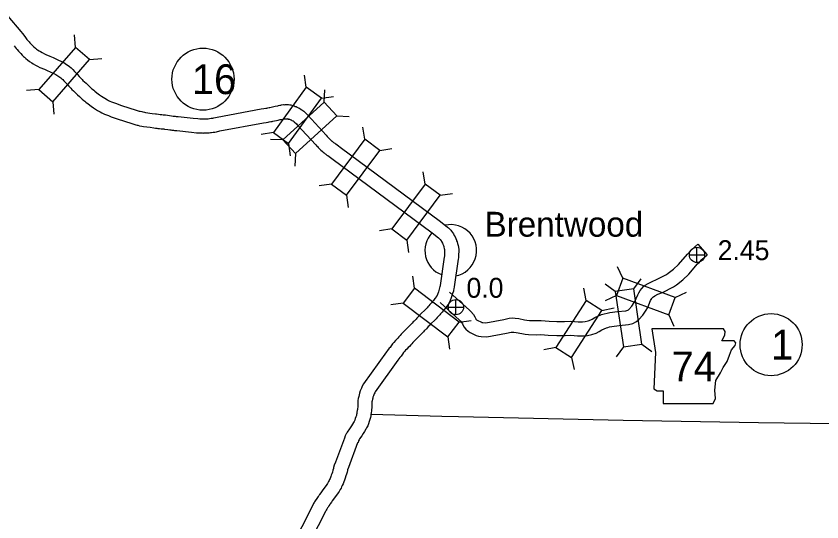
# Model space of a CAD drawing. Extents: x -939622 to -934245, y 1383184 to 1385301.
# Drawn here: x -936329.3 to -936277.9, y 1384824.9 to 1384857.2 of the extents above; entities that cross this region are included whole.
import ezdxf

# ---------------------------------------------------------------- set-up
doc = ezdxf.new("R2010")
doc.units = 0
for name, color, linetype in [('10', 7, 'Continuous'), ('15', 7, 'Continuous'), ('20', 7, 'Continuous'), ('21', 7, 'Continuous'), ('24', 7, 'Continuous'), ('25', 7, 'Continuous'), ('26', 7, 'Continuous'), ('27', 7, 'Continuous'), ('8', 7, 'Continuous')]:
    doc.layers.add(name, color=color, linetype=linetype)

msp = doc.modelspace()

# ---------------------------------------------------------------- linework, layer by layer
at = {"layer": '10'}
msp.add_line((-936285.773, 1384842.616), (-936285.176, 1384841.943), dxfattribs=at)
for points in [[(-936301.617, 1384839.566), (-936300.35, 1384838.424), (-936300.255, 1384838.326), (-936300.094, 1384838.129), (-936300.005, 1384837.979), (-936299.941, 1384837.855), (-936299.931, 1384837.843), (-936299.886, 1384837.805), (-936299.846, 1384837.779), (-936299.579, 1384837.644), (-936299.552, 1384837.636), (-936299.493, 1384837.627), (-936299.29, 1384837.612), (-936298.147, 1384837.825), (-936297.818, 1384837.894), (-936297.605, 1384837.917), (-936297.429, 1384837.912), (-936297.195, 1384837.877), (-936296.84, 1384837.803), (-936296.675, 1384837.774), (-936296.521, 1384837.763), (-936296.1, 1384837.747), (-936295.773, 1384837.761), (-936295.262, 1384837.717), (-936294.76, 1384837.692), (-936294.273, 1384837.696), (-936293.871, 1384837.72), (-936293.409, 1384837.68), (-936293.123, 1384837.673), (-936292.961, 1384837.693), (-936292.778, 1384837.732), (-936292.604, 1384837.79), (-936292.514, 1384837.832), (-936292.354, 1384837.942), (-936291.924, 1384838.135), (-936291.741, 1384838.189), (-936291.569, 1384838.227), (-936291.38, 1384838.257), (-936290.897, 1384838.32), (-936290.36, 1384838.376), (-936290.246, 1384838.408), (-936290.197, 1384838.433), (-936290.181, 1384838.448), (-936289.997, 1384838.66), (-936289.83, 1384838.895), (-936289.785, 1384838.974), (-936289.613, 1384839.394), (-936289.548, 1384839.524), (-936289.465, 1384839.668), (-936289.359, 1384839.804), (-936289.243, 1384839.917), (-936289.141, 1384840.001), (-936288.953, 1384840.121), (-936288.692, 1384840.249), (-936288.412, 1384840.367), (-936287.782, 1384840.691), (-936287.664, 1384840.766), (-936287.333, 1384841.022), (-936287.01, 1384841.335), (-936286.436, 1384841.994), (-936286.306, 1384842.115), (-936286.15, 1384842.281), (-936285.773, 1384842.616)], [(-936302.22, 1384838.898), (-936300.973, 1384837.773), (-936300.926, 1384837.726), (-936300.834, 1384837.612), (-936300.792, 1384837.541), (-936300.693, 1384837.35), (-936300.569, 1384837.205), (-936300.423, 1384837.08), (-936300.293, 1384836.997), (-936299.912, 1384836.805), (-936299.756, 1384836.758), (-936299.601, 1384836.732), (-936299.238, 1384836.706), (-936297.973, 1384836.942), (-936297.678, 1384837.004), (-936297.568, 1384837.015), (-936297.507, 1384837.014), (-936297.354, 1384836.991), (-936297.009, 1384836.919), (-936296.786, 1384836.88), (-936296.572, 1384836.864), (-936296.098, 1384836.846), (-936295.792, 1384836.859), (-936295.323, 1384836.819), (-936294.779, 1384836.792), (-936294.242, 1384836.796), (-936293.884, 1384836.818), (-936293.459, 1384836.78), (-936293.077, 1384836.772), (-936292.811, 1384836.805), (-936292.543, 1384836.862), (-936292.272, 1384836.952), (-936292.065, 1384837.048), (-936291.91, 1384837.155), (-936291.611, 1384837.289), (-936291.516, 1384837.317), (-936291.402, 1384837.343), (-936291.253, 1384837.366), (-936290.791, 1384837.426), (-936290.192, 1384837.489), (-936289.918, 1384837.565), (-936289.679, 1384837.687), (-936289.535, 1384837.819), (-936289.288, 1384838.104), (-936289.07, 1384838.411), (-936288.974, 1384838.58), (-936288.793, 1384839.022), (-936288.755, 1384839.097), (-936288.716, 1384839.165), (-936288.686, 1384839.204), (-936288.643, 1384839.246), (-936288.611, 1384839.272), (-936288.511, 1384839.335), (-936288.32, 1384839.429), (-936288.031, 1384839.55), (-936287.335, 1384839.909), (-936287.147, 1384840.028), (-936286.742, 1384840.341), (-936286.356, 1384840.715), (-936285.789, 1384841.367), (-936285.67, 1384841.477), (-936285.522, 1384841.636), (-936285.176, 1384841.943)]]:
    msp.add_lwpolyline(points, dxfattribs=at)
at = {"layer": '15'}
for points in [[(-936329.787, 1384857.168), (-936328.96, 1384856.187), (-936328.853, 1384856.052), (-936328.767, 1384855.946), (-936328.669, 1384855.812), (-936328.564, 1384855.681), (-936328.507, 1384855.617), (-936328.431, 1384855.524), (-936328.382, 1384855.472), (-936328.312, 1384855.404), (-936328.241, 1384855.324), (-936328.184, 1384855.275), (-936328.118, 1384855.214), (-936328.019, 1384855.125), (-936327.957, 1384855.066), (-936327.893, 1384855.017), (-936327.793, 1384854.954), (-936327.706, 1384854.902), (-936327.59, 1384854.837), (-936327.451, 1384854.761), (-936327.373, 1384854.718), (-936327.098, 1384854.613), (-936326.893, 1384854.52), (-936326.723, 1384854.433), (-936326.549, 1384854.369), (-936326.402, 1384854.303), (-936326.219, 1384854.203), (-936326.137, 1384854.138), (-936325.863, 1384853.953), (-936325.748, 1384853.86), (-936325.634, 1384853.756), (-936325.531, 1384853.634), (-936325.467, 1384853.565), (-936325.343, 1384853.435), (-936325.238, 1384853.311), (-936325.134, 1384853.214), (-936325.045, 1384853.116), (-936325, 1384853.07), (-936324.787, 1384852.896)], [(-936329.384, 1384855.265), (-936329.252, 1384855.1), (-936329.19, 1384855.031), (-936329.107, 1384854.93), (-936329.025, 1384854.842), (-936328.964, 1384854.783), (-936328.875, 1384854.682), (-936328.783, 1384854.603), (-936328.724, 1384854.549), (-936328.628, 1384854.462), (-936328.541, 1384854.381), (-936328.408, 1384854.278), (-936328.265, 1384854.188), (-936328.16, 1384854.125), (-936328.026, 1384854.049), (-936327.885, 1384853.973), (-936327.754, 1384853.899), (-936327.444, 1384853.782), (-936327.285, 1384853.71), (-936327.085, 1384853.607), (-936326.889, 1384853.535), (-936326.803, 1384853.496), (-936326.717, 1384853.45), (-936326.668, 1384853.411), (-936326.401, 1384853.23), (-936326.337, 1384853.178), (-936326.284, 1384853.131), (-936326.204, 1384853.035), (-936326.12, 1384852.946), (-936326.012, 1384852.833), (-936325.892, 1384852.691), (-936325.775, 1384852.582), (-936325.699, 1384852.498), (-936325.608, 1384852.405)], [(-936324.787, 1384852.896), (-936324.602, 1384852.697)], [(-936325.608, 1384852.405), (-936325.337, 1384852.141)], [(-936324.602, 1384852.697), (-936324.509, 1384852.606), (-936324.447, 1384852.551), (-936324.391, 1384852.502), (-936324.309, 1384852.444), (-936324.234, 1384852.377), (-936324.114, 1384852.285), (-936323.94, 1384852.155), (-936323.812, 1384852.066), (-936323.602, 1384851.927), (-936323.427, 1384851.829), (-936323.362, 1384851.785), (-936323.281, 1384851.751), (-936323.173, 1384851.708), (-936323.036, 1384851.658), (-936322.856, 1384851.585), (-936322.701, 1384851.522), (-936322.539, 1384851.47), (-936321.609, 1384851.18), (-936321.469, 1384851.133), (-936321.404, 1384851.112), (-936321.346, 1384851.103), (-936321.241, 1384851.075), (-936321.169, 1384851.053), (-936321.076, 1384851.033), (-936321.01, 1384851.022), (-936320.579, 1384850.967), (-936320.365, 1384850.932), (-936320.294, 1384850.926), (-936320.175, 1384850.917), (-936320.067, 1384850.897), (-936320.018, 1384850.89), (-936319.956, 1384850.886), (-936319.876, 1384850.881), (-936319.81, 1384850.876), (-936319.72, 1384850.872), (-936319.612, 1384850.849), (-936319.472, 1384850.824), (-936319.354, 1384850.816), (-936319.247, 1384850.797), (-936319.223, 1384850.793), (-936319.177, 1384850.789), (-936319.105, 1384850.782), (-936319.047, 1384850.772), (-936318.927, 1384850.766), (-936317.971, 1384850.665), (-936317.658, 1384850.63), (-936317.535, 1384850.618), (-936317.458, 1384850.614), (-936317.375, 1384850.615), (-936317.343, 1384850.613), (-936317.295, 1384850.616), (-936317.21, 1384850.614), (-936317.154, 1384850.615), (-936317.057, 1384850.616), (-936317.011, 1384850.626), (-936316.92, 1384850.638), (-936316.819, 1384850.654), (-936316.712, 1384850.668), (-936316.637, 1384850.678), (-936316.436, 1384850.723), (-936313.627, 1384851.248), (-936313.465, 1384851.274), (-936313.331, 1384851.297), (-936313.269, 1384851.306), (-936313.204, 1384851.319), (-936313.123, 1384851.338), (-936313.066, 1384851.349), (-936312.731, 1384851.418), (-936312.574, 1384851.451), (-936312.521, 1384851.46), (-936312.444, 1384851.485), (-936312.364, 1384851.494), (-936312.322, 1384851.504), (-936312.22, 1384851.521), (-936312.156, 1384851.518), (-936312.095, 1384851.524), (-936312.011, 1384851.525), (-936311.966, 1384851.525), (-936311.901, 1384851.522), (-936311.842, 1384851.52)], [(-936325.337, 1384852.141), (-936325.217, 1384852.04), (-936325.125, 1384851.95), (-936325.041, 1384851.875), (-936324.947, 1384851.793), (-936324.872, 1384851.74), (-936324.807, 1384851.682), (-936324.656, 1384851.567), (-936324.468, 1384851.426), (-936324.318, 1384851.321), (-936324.07, 1384851.158), (-936323.901, 1384851.063), (-936323.791, 1384850.989), (-936323.62, 1384850.918), (-936323.493, 1384850.867), (-936323.36, 1384850.819), (-936323.197, 1384850.752), (-936323.009, 1384850.675), (-936322.811, 1384850.612), (-936321.886, 1384850.324), (-936321.749, 1384850.278), (-936321.615, 1384850.235), (-936321.535, 1384850.222), (-936321.491, 1384850.21), (-936321.394, 1384850.18), (-936321.242, 1384850.148), (-936321.14, 1384850.132), (-936320.708, 1384850.077), (-936320.478, 1384850.039), (-936320.369, 1384850.029), (-936320.291, 1384850.023), (-936320.213, 1384850.009), (-936320.112, 1384849.994), (-936320.013, 1384849.988), (-936319.937, 1384849.983), (-936319.86, 1384849.977), (-936319.836, 1384849.976), (-936319.787, 1384849.966), (-936319.58, 1384849.929), (-936319.464, 1384849.921), (-936319.386, 1384849.907), (-936319.326, 1384849.899), (-936319.264, 1384849.893), (-936319.222, 1384849.889), (-936319.148, 1384849.877), (-936318.999, 1384849.868), (-936318.068, 1384849.77), (-936317.752, 1384849.734), (-936317.6, 1384849.72), (-936317.473, 1384849.714), (-936317.394, 1384849.715), (-936317.337, 1384849.712), (-936317.278, 1384849.716), (-936317.218, 1384849.714), (-936317.143, 1384849.715), (-936316.953, 1384849.717), (-936316.856, 1384849.738), (-936316.792, 1384849.747), (-936316.69, 1384849.763), (-936316.593, 1384849.776), (-936316.477, 1384849.791), (-936316.255, 1384849.841), (-936313.471, 1384850.361), (-936313.316, 1384850.386), (-936313.188, 1384850.408), (-936313.118, 1384850.419), (-936313.016, 1384850.438), (-936312.936, 1384850.457), (-936312.892, 1384850.466), (-936312.547, 1384850.537), (-936312.406, 1384850.567), (-936312.304, 1384850.584), (-936312.249, 1384850.602), (-936312.21, 1384850.606), (-936312.188, 1384850.611), (-936312.048, 1384850.624), (-936312.001, 1384850.625), (-936311.98, 1384850.625), (-936311.938, 1384850.623), (-936311.877, 1384850.621)], [(-936311.801, 1384851.517), (-936311.732, 1384851.508), (-936311.629, 1384851.47), (-936311.514, 1384851.438), (-936311.452, 1384851.41), (-936311.404, 1384851.393), (-936311.336, 1384851.363), (-936311.284, 1384851.335), (-936311.263, 1384851.323), (-936311.188, 1384851.291), (-936311.08, 1384851.219), (-936311.036, 1384851.187), (-936310.976, 1384851.15), (-936310.912, 1384851.099), (-936310.868, 1384851.059), (-936310.803, 1384851.006), (-936310.765, 1384850.958), (-936310.736, 1384850.932), (-936310.66, 1384850.851), (-936309.486, 1384849.566), (-936309.421, 1384849.497), (-936309.393, 1384849.467), (-936309.346, 1384849.418), (-936309.305, 1384849.378), (-936309.263, 1384849.338), (-936309.203, 1384849.282), (-936309.134, 1384849.215), (-936309.114, 1384849.197), (-936309.096, 1384849.182), (-936309.06, 1384849.154), (-936309.008, 1384849.113), (-936308.974, 1384849.089), (-936308.939, 1384849.062), (-936308.913, 1384849.042), (-936308.872, 1384849.015), (-936308.69, 1384848.89), (-936308.589, 1384848.817), (-936302.184, 1384844.062), (-936301.738, 1384843.711), (-936301.68, 1384843.658), (-936301.611, 1384843.601), (-936301.536, 1384843.523), (-936301.48, 1384843.45), (-936301.422, 1384843.368), (-936301.352, 1384843.273), (-936301.308, 1384843.178), (-936301.263, 1384843.088), (-936301.214, 1384842.986), (-936301.174, 1384842.883), (-936301.159, 1384842.837), (-936301.132, 1384842.771), (-936301.105, 1384842.675), (-936301.085, 1384842.599), (-936301.066, 1384842.537), (-936301.038, 1384842.435), (-936301.026, 1384842.287), (-936301.025, 1384842.231), (-936301.027, 1384842.168), (-936301.026, 1384842.135), (-936301.03, 1384842.068), (-936301.033, 1384842.018), (-936301.036, 1384841.989), (-936301.035, 1384841.921), (-936301.039, 1384841.844), (-936301.045, 1384841.803), (-936301.047, 1384841.742), (-936301.062, 1384841.656), (-936301.321, 1384839.899), (-936301.329, 1384839.769), (-936301.36, 1384839.682), (-936301.369, 1384839.627), (-936301.416, 1384839.477), (-936301.446, 1384839.395), (-936301.467, 1384839.32), (-936301.504, 1384839.206), (-936301.53, 1384839.144), (-936301.549, 1384839.097), (-936301.572, 1384839.034), (-936301.599, 1384838.965), (-936301.633, 1384838.904), (-936301.668, 1384838.836), (-936301.72, 1384838.764), (-936301.838, 1384838.599), (-936301.938, 1384838.476), (-936302.017, 1384838.373), (-936302.086, 1384838.295), (-936302.147, 1384838.225), (-936302.197, 1384838.175), (-936302.241, 1384838.121), (-936302.319, 1384838.027), (-936302.403, 1384837.937), (-936302.474, 1384837.867), (-936302.86, 1384837.484), (-936302.922, 1384837.418), (-936302.97, 1384837.368), (-936303.022, 1384837.305), (-936303.089, 1384837.233), (-936303.151, 1384837.166)], [(-936311.949, 1384850.628), (-936311.88, 1384850.604), (-936311.873, 1384850.603), (-936311.818, 1384850.588), (-936311.789, 1384850.575), (-936311.74, 1384850.558), (-936311.73, 1384850.553), (-936311.716, 1384850.546), (-936311.664, 1384850.517), (-936311.619, 1384850.497), (-936311.594, 1384850.48), (-936311.541, 1384850.442), (-936311.524, 1384850.431), (-936311.368, 1384850.29), (-936311.322, 1384850.24), (-936310.146, 1384848.954), (-936310.078, 1384848.881), (-936310.045, 1384848.846), (-936309.983, 1384848.782), (-936309.933, 1384848.733), (-936309.883, 1384848.685), (-936309.822, 1384848.629), (-936309.745, 1384848.553), (-936309.705, 1384848.518), (-936309.668, 1384848.486), (-936309.613, 1384848.443), (-936309.544, 1384848.39), (-936309.511, 1384848.366), (-936309.485, 1384848.347), (-936309.433, 1384848.307), (-936309.377, 1384848.27), (-936309.208, 1384848.154), (-936309.121, 1384848.091), (-936302.731, 1384843.347), (-936302.322, 1384843.025), (-936302.271, 1384842.978), (-936302.225, 1384842.94), (-936302.22, 1384842.936), (-936302.203, 1384842.914), (-936302.151, 1384842.841), (-936302.13, 1384842.811), (-936302.118, 1384842.787), (-936302.071, 1384842.692), (-936302.04, 1384842.627), (-936302.024, 1384842.586), (-936302.007, 1384842.531), (-936301.985, 1384842.478), (-936301.973, 1384842.437), (-936301.95, 1384842.351), (-936301.931, 1384842.287), (-936301.928, 1384842.276), (-936301.925, 1384842.244), (-936301.925, 1384842.24), (-936301.927, 1384842.177), (-936301.927, 1384842.15), (-936301.928, 1384842.121), (-936301.93, 1384842.099), (-936301.937, 1384842.032), (-936301.936, 1384841.938), (-936301.936, 1384841.925), (-936301.942, 1384841.881), (-936301.944, 1384841.84), (-936301.951, 1384841.8), (-936302.217, 1384839.991), (-936302.22, 1384839.953), (-936302.234, 1384839.913), (-936302.247, 1384839.835), (-936302.269, 1384839.763), (-936302.303, 1384839.67), (-936302.328, 1384839.582), (-936302.348, 1384839.521), (-936302.362, 1384839.487), (-936302.389, 1384839.419), (-936302.413, 1384839.355), (-936302.414, 1384839.351), (-936302.427, 1384839.328), (-936302.439, 1384839.305), (-936302.452, 1384839.287), (-936302.552, 1384839.148), (-936302.645, 1384839.034), (-936302.714, 1384838.943), (-936302.763, 1384838.888), (-936302.802, 1384838.843), (-936302.864, 1384838.782), (-936302.938, 1384838.691), (-936302.996, 1384838.621), (-936303.048, 1384838.565), (-936303.106, 1384838.507), (-936303.507, 1384838.11), (-936303.575, 1384838.037), (-936303.639, 1384837.971), (-936303.698, 1384837.9), (-936303.75, 1384837.845), (-936303.811, 1384837.778)], [(-936303.804, 1384837.786), (-936303.872, 1384837.716), (-936303.925, 1384837.661), (-936303.995, 1384837.589), (-936304.082, 1384837.49), (-936304.183, 1384837.383), (-936304.583, 1384836.993), (-936304.691, 1384836.882), (-936304.767, 1384836.793), (-936304.841, 1384836.712), (-936304.911, 1384836.636), (-936304.981, 1384836.558), (-936305.066, 1384836.481), (-936305.166, 1384836.36), (-936305.249, 1384836.264), (-936305.345, 1384836.13), (-936305.407, 1384836.042), (-936305.462, 1384835.983), (-936305.565, 1384835.851), (-936305.637, 1384835.75)], [(-936303.158, 1384837.159), (-936303.226, 1384837.089), (-936303.279, 1384837.034), (-936303.334, 1384836.978), (-936303.417, 1384836.883), (-936303.541, 1384836.752), (-936303.945, 1384836.357), (-936304.026, 1384836.274), (-936304.092, 1384836.198), (-936304.177, 1384836.103), (-936304.248, 1384836.027), (-936304.343, 1384835.922), (-936304.412, 1384835.859), (-936304.478, 1384835.78), (-936304.542, 1384835.706), (-936304.611, 1384835.609), (-936304.707, 1384835.473), (-936304.776, 1384835.399), (-936304.844, 1384835.311), (-936304.907, 1384835.225)], [(-936305.639, 1384835.748), (-936307.093, 1384833.706), (-936307.182, 1384833.569), (-936307.239, 1384833.441), (-936307.31, 1384833.27), (-936307.363, 1384833.119), (-936307.388, 1384833.008), (-936307.409, 1384832.918), (-936307.435, 1384832.788), (-936307.456, 1384832.655), (-936307.467, 1384832.459), (-936307.472, 1384832.32), (-936307.471, 1384832.259), (-936307.486, 1384832.127), (-936307.488, 1384832.083), (-936307.5, 1384832.005), (-936307.516, 1384831.906), (-936307.53, 1384831.818), (-936307.541, 1384831.752), (-936307.557, 1384831.689), (-936307.583, 1384831.603), (-936307.624, 1384831.494), (-936307.659, 1384831.402), (-936307.701, 1384831.316), (-936307.734, 1384831.256), (-936307.795, 1384831.149), (-936307.87, 1384831.039), (-936307.951, 1384830.915), (-936308.04, 1384830.792), (-936308.093, 1384830.706), (-936308.135, 1384830.641), (-936308.169, 1384830.571), (-936308.198, 1384830.52), (-936308.269, 1384830.39), (-936308.318, 1384830.257), (-936308.896, 1384828.709), (-936308.971, 1384828.523), (-936309.007, 1384828.387), (-936309.023, 1384828.305), (-936309.056, 1384828.209), (-936309.089, 1384828.091), (-936309.121, 1384827.983), (-936309.156, 1384827.887), (-936309.187, 1384827.805), (-936309.236, 1384827.688), (-936309.269, 1384827.61), (-936309.297, 1384827.555), (-936309.334, 1384827.484), (-936309.375, 1384827.404), (-936309.402, 1384827.357), (-936309.447, 1384827.299), (-936309.741, 1384826.888), (-936309.833, 1384826.765), (-936309.903, 1384826.662), (-936309.956, 1384826.58), (-936309.996, 1384826.527), (-936310.076, 1384826.404), (-936310.112, 1384826.345), (-936310.132, 1384826.316), (-936310.181, 1384826.245), (-936310.219, 1384826.179), (-936310.242, 1384826.14), (-936310.284, 1384826.079), (-936310.335, 1384825.98), (-936311.733, 1384823.222)], [(-936304.905, 1384835.226), (-936306.348, 1384833.201), (-936306.388, 1384833.138), (-936306.412, 1384833.085), (-936306.469, 1384832.948), (-936306.497, 1384832.87), (-936306.511, 1384832.806), (-936306.529, 1384832.728), (-936306.549, 1384832.629), (-936306.56, 1384832.557), (-936306.568, 1384832.417), (-936306.572, 1384832.31), (-936306.571, 1384832.215), (-936306.588, 1384832.059), (-936306.591, 1384831.994), (-936306.611, 1384831.862), (-936306.628, 1384831.762), (-936306.642, 1384831.676), (-936306.658, 1384831.573), (-936306.688, 1384831.45), (-936306.731, 1384831.313), (-936306.783, 1384831.174), (-936306.833, 1384831.043), (-936306.903, 1384830.899), (-936306.951, 1384830.814), (-936307.03, 1384830.674), (-936307.12, 1384830.541), (-936307.209, 1384830.405), (-936307.291, 1384830.291), (-936307.332, 1384830.225), (-936307.348, 1384830.2), (-936307.373, 1384830.149), (-936307.413, 1384830.079), (-936307.418, 1384830.071), (-936307.45, 1384829.977), (-936307.471, 1384829.95), (-936307.474, 1384829.944), (-936308.056, 1384828.384), (-936308.115, 1384828.239), (-936308.13, 1384828.181), (-936308.153, 1384828.071), (-936308.195, 1384827.944), (-936308.225, 1384827.839), (-936308.267, 1384827.7), (-936308.313, 1384827.573), (-936308.351, 1384827.473), (-936308.407, 1384827.337), (-936308.454, 1384827.228), (-936308.496, 1384827.144), (-936308.535, 1384827.069), (-936308.582, 1384826.98), (-936308.649, 1384826.858), (-936308.727, 1384826.759), (-936309.015, 1384826.357), (-936309.099, 1384826.243), (-936309.152, 1384826.165), (-936309.217, 1384826.065), (-936309.259, 1384826.009), (-936309.314, 1384825.926), (-936309.355, 1384825.857), (-936309.393, 1384825.802), (-936309.42, 1384825.764), (-936309.441, 1384825.727), (-936309.482, 1384825.657), (-936309.511, 1384825.615), (-936309.535, 1384825.568), (-936310.924, 1384822.826)]]:
    msp.add_lwpolyline(points, dxfattribs=at)
at = {"layer": '20'}
for p, q in [((-936325.473, 1384855.176), (-936325.529, 1384855.966)), ((-936324.574, 1384854.399), (-936323.784, 1384854.456)), ((-936310.75, 1384852.627), (-936310.872, 1384853.41)), ((-936327.805, 1384852.482), (-936328.595, 1384852.425)), ((-936309.611, 1384851.677), (-936309.576, 1384852.469)), ((-936309.79, 1384851.927), (-936309.007, 1384852.05)), ((-936326.907, 1384851.704), (-936326.85, 1384850.914)), ((-936308.81, 1384850.8), (-936308.019, 1384850.765)), ((-936312.85, 1384849.748), (-936313.632, 1384849.625)), ((-936307.021, 1384849.312), (-936307.137, 1384850.095)), ((-936312.243, 1384849.274), (-936313.034, 1384849.309)), ((-936311.89, 1384849.048), (-936311.768, 1384848.265)), ((-936306.067, 1384848.604), (-936305.284, 1384848.719)), ((-936311.441, 1384848.397), (-936311.477, 1384847.605)), ((-936303.171, 1384846.454), (-936303.287, 1384847.237)), ((-936309.145, 1384846.45), (-936309.929, 1384846.334)), ((-936308.192, 1384845.742), (-936308.076, 1384844.959)), ((-936302.218, 1384845.745), (-936301.434, 1384845.861)), ((-936305.296, 1384843.592), (-936306.079, 1384843.476)), ((-936304.342, 1384842.884), (-936304.226, 1384842.1)), ((-936290.565, 1384840.455), (-936290.897, 1384841.174)), ((-936303.85, 1384839.808), (-936303.958, 1384840.592)), ((-936303.85, 1384839.808), (-936303.958, 1384840.592)), ((-936291.043, 1384839.596), (-936291.679, 1384840.068)), ((-936289.868, 1384839.77), (-936289.396, 1384840.406)), ((-936292.892, 1384839.035), (-936293.058, 1384839.809)), ((-936287.22, 1384839.224), (-936286.501, 1384839.556)), ((-936290.975, 1384839.34), (-936291.694, 1384839.008)), ((-936304.567, 1384838.861), (-936305.352, 1384838.753)), ((-936291.895, 1384838.389), (-936291.12, 1384838.555)), ((-936287.631, 1384838.109), (-936287.299, 1384837.39)), ((-936301.009, 1384837.655), (-936300.224, 1384837.764)), ((-936301.726, 1384836.708), (-936301.618, 1384835.924)), ((-936294.829, 1384836.043), (-936295.604, 1384835.878)), ((-936290.521, 1384836.07), (-936290.994, 1384835.434)), ((-936289.346, 1384836.244), (-936288.71, 1384835.772)), ((-936293.832, 1384835.398), (-936293.666, 1384834.623))]:
    msp.add_line(p, q, dxfattribs=at)
for points in [[(-936326.907, 1384851.704), (-936324.574, 1384854.399), (-936325.473, 1384855.176), (-936327.805, 1384852.482)], [(-936311.89, 1384849.048), (-936309.79, 1384851.927), (-936310.75, 1384852.627), (-936312.85, 1384849.748)], [(-936311.441, 1384848.397), (-936308.81, 1384850.8), (-936309.611, 1384851.677), (-936312.243, 1384849.274)], [(-936308.192, 1384845.742), (-936306.067, 1384848.604), (-936307.021, 1384849.312), (-936309.145, 1384846.45)], [(-936303.171, 1384846.454), (-936305.296, 1384843.592), (-936304.342, 1384842.884), (-936302.218, 1384845.745)], [(-936290.975, 1384839.34), (-936287.631, 1384838.109), (-936287.22, 1384839.224), (-936290.565, 1384840.455)], [(-936301.009, 1384837.655), (-936303.85, 1384839.808), (-936304.567, 1384838.861), (-936301.726, 1384836.708)], [(-936289.346, 1384836.244), (-936289.868, 1384839.77), (-936291.043, 1384839.596), (-936290.521, 1384836.07)], [(-936293.832, 1384835.398), (-936291.895, 1384838.389), (-936292.892, 1384839.035), (-936294.829, 1384836.043)]]:
    msp.add_lwpolyline(points, close=True, dxfattribs=at)
at = {"layer": '21'}
msp.add_lwpolyline([(-936288.705, 1384837.228), (-936288.477, 1384835.705), (-936288.579, 1384833.396), (-936288.376, 1384833.269), (-936287.995, 1384833.269), (-936287.995, 1384832.457), (-936284.797, 1384832.457), (-936284.645, 1384832.787), (-936284.696, 1384833.32), (-936284.62, 1384833.929), (-936284.341, 1384834.411), (-936284.163, 1384834.766), (-936283.909, 1384835.147), (-936283.757, 1384835.553), (-936283.63, 1384835.883), (-936283.402, 1384836.162), (-936283.351, 1384836.339), (-936283.452, 1384836.466), (-936284.239, 1384836.466), (-936284.061, 1384836.822), (-936284.036, 1384837.05), (-936284.141, 1384837.225)], close=True, dxfattribs=at)
at = {"layer": '24'}
for start, end in [(280.786, 102.6565), (137.4218, 249.1097)]:
    msp.add_arc((-936301.534, 1384842.221), 1.65, start, end, dxfattribs=at)
at = {"layer": '25'}
msp.add_line((-936301.009, 1384837.655), (-936300.876, 1384837.674), dxfattribs=at)
at = {"layer": '26'}
for p, q in [((-936285.831, 1384841.451), (-936285.831, 1384842.426)), ((-936286.319, 1384841.939), (-936285.344, 1384841.939)), ((-936301.206, 1384838.118), (-936301.206, 1384839.093)), ((-936301.694, 1384838.605), (-936300.719, 1384838.605))]:
    msp.add_line(p, q, dxfattribs=at)
for centre in [(-936285.831, 1384841.939), (-936301.206, 1384838.605)]:
    msp.add_circle(centre, 0.487, dxfattribs=at)
at = {"layer": '27'}
for centre in [(-936317.34, 1384853.146), (-936281.105, 1384836.214)]:
    msp.add_circle(centre, 1.98, dxfattribs=at)
at = {"layer": '8'}
msp.add_lwpolyline([(-936306.619, 1384831.772), (-936302.105, 1384831.652), (-936301.038, 1384831.622), (-936290.545, 1384831.404), (-936281.917, 1384831.258), (-936273.682, 1384831.14), (-936266.208, 1384831.05), (-936264.12, 1384831.041), (-936263.038, 1384831.041), (-936260.919, 1384830.999), (-936258.813, 1384830.986), (-936257.752, 1384830.965), (-936256.106, 1384830.934)], dxfattribs=at)

# ---------------------------------------------------------------- texts
at = {"layer": '21'}
msp.add_text('74', height=1.9008, dxfattribs=at).set_placement((-936287.458, 1384833.872))
at = {"layer": '24'}
msp.add_text('Brentwood', height=1.584, dxfattribs=at).set_placement((-936299.383, 1384843.102))
at = {"layer": '25'}
for s, p in [('2.45', (-936284.509, 1384841.605)), ('0.0', (-936300.531, 1384839.206))]:
    msp.add_text(s, height=1.2672, dxfattribs=at).set_placement(p)
at = {"layer": '27'}
for s, height, p in [('16', 1.9008, (-936318.05, 1384852.197)), ('1', 1.901, (-936281.107, 1384835.264))]:
    msp.add_text(s, height=height, rotation=359.9, dxfattribs=at).set_placement(p)

doc.saveas('drawing.dxf')
